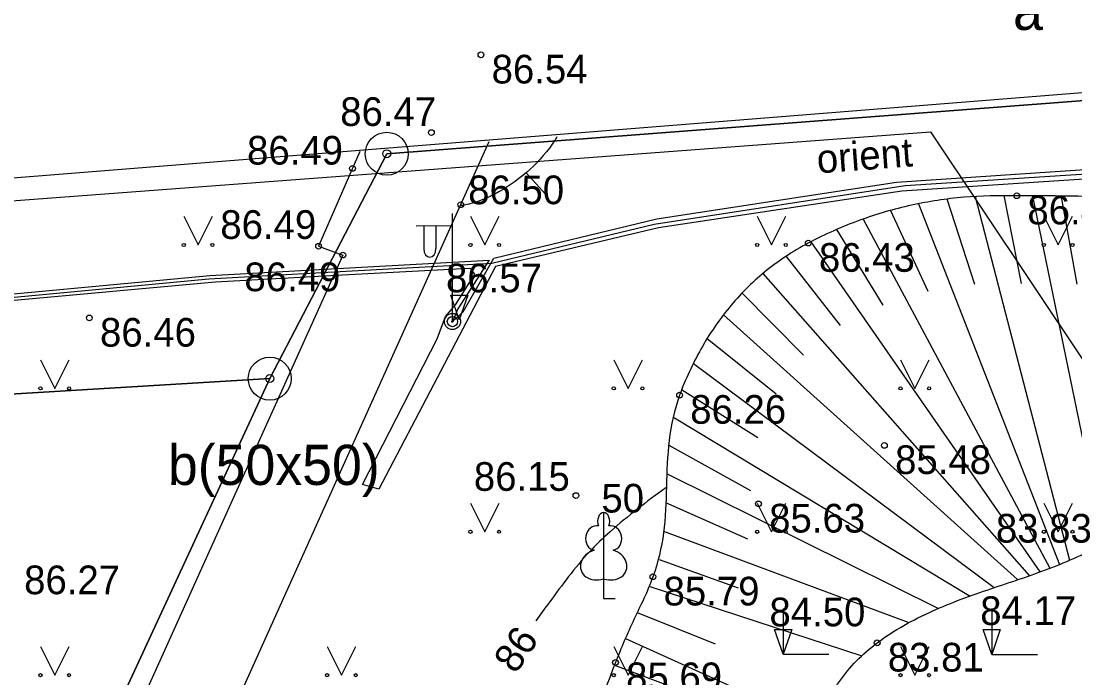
# Model space of a CAD drawing. Extents: x 576692 to 577659, y 273254 to 273799.
# Drawn here: x 576769.41 to 576787.79, y 273714.95 to 273726.4 of the extents above; entities that cross this region are included whole.
import ezdxf

# ---------------------------------------------------------------- set-up
doc = ezdxf.new("R2010")
doc.units = 0
for name, color, linetype in [('APGR_SARK_####_####_#', 7, 'Continuous'), ('APGS_VADP_NEDR_TKST_#', 7, 'Continuous'), ('BUVE_EKAS_RAKS_TKST_#', 7, 'Continuous'), ('CELI_CAPM_####_####_#', 7, 'Continuous'), ('CELI_CMAL_####_####_#', 7, 'Continuous'), ('GAZE_ELEM_####_####_#', 7, 'Continuous'), ('GEOD_ELEM_####_TKST_#', 7, 'Continuous'), ('GEOD_SITP_####_TKST_#', 7, 'Continuous'), ('HIDT_REZV_####_TKST_#', 7, 'Continuous'), ('LKAN_ELEM_PAST_TKST_#', 7, 'Continuous'), ('RELJ_ELEM_####_####_#', 7, 'Continuous'), ('RELJ_HORZ_PAMT_####_#', 7, 'Continuous'), ('ROBZ_PROJ_####_TKST_#', 7, 'Continuous'), ('SAKT_ELEM_####_####_#', 7, 'Continuous'), ('SILT_VADP_UDEN_####_#', 7, 'Continuous'), ('TERT_DIAM_####_TKST_#', 7, 'Continuous'), ('TERT_KONT_####_####_#', 7, 'Continuous'), ('TERT_KRND_####_####_#', 7, 'Continuous')]:
    doc.layers.add(name, color=color, linetype=linetype)

msp = doc.modelspace()

# ---------------------------------------------------------------- linework, layer by layer
at = {"layer": 'BUVE_EKAS_RAKS_TKST_#'}
for centre, radius in [((576775.79, 273724.08999999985), 0.375), ((576775.79, 273724.08999999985), 0.07022819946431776), ((576773.75, 273720.1699999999), 0.375), ((576773.75, 273720.1699999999), 0.07022819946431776)]:
    msp.add_circle(centre, radius, dxfattribs=at)
at = {"layer": 'CELI_CAPM_####_####_#'}
for points in [[(576814.067, 273727.1280000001), (576813.4948510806, 273727.1952509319), (576767.297, 273723.51)], [(576773.8687429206, 273658.7411590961), (576773.8540000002, 273658.784), (576773.5032038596, 273659.80336544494), (576770.9840000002, 273666.60500000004), (576766.299, 273679.0570000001), (576764.543, 273683.538), (576764.2590000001, 273684.554), (576764.25, 273685.51300000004), (576764.288, 273686.523), (576764.4280000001, 273692.6330000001), (576764.527, 273693.163), (576767.396, 273701.827), (576768.01, 273703.1880000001), (576772.621, 273713.3020000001), (576777.5785673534, 273724.3053540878)], [(576775.3219443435, 273724.13078786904), (576774.6010000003, 273722.477), (576775.024, 273722.324), (576771.3240000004, 273714.12700000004), (576766.6460000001, 273703.83), (576766.0300000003, 273702.46), (576765.4720000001, 273700.8400000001), (576763.5180000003, 273694.624), (576763.1170000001, 273693.591), (576762.914, 273692.61999999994), (576762.8050000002, 273686.629), (576762.7710000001, 273685.624), (576762.7370000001, 273684.906), (576763.015, 273683.516), (576764.654, 273679.032), (576769.5280000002, 273666.179), (576772.0413222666, 273659.53191444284), (576772.2860000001, 273658.824), (576772.4374020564, 273658.38595563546)]]:
    msp.add_lwpolyline(points, dxfattribs=at)
at = {"layer": 'GAZE_ELEM_####_####_#'}
for p, q in [((576785.5565900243, 273723.30209743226), (576786.0390558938, 273721.81375534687)), ((576786.0548033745, 273723.3428948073), (576787.6966676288, 273717.0021893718)), ((576786.5544587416, 273723.3599757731), (576786.8525279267, 273721.82981253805)), ((576787.054347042, 273723.3508003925), (576788.297, 273717.30100000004)), ((576787.5541786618, 273723.3378253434), (576787.8243091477, 273721.81567248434)), ((576784.5778018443, 273723.1012649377), (576785.2279410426, 273721.6925791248)), ((576785.063742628, 273723.21865414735), (576787.5259569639, 273716.92999289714)), ((576784.1006719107, 273722.9521402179), (576787.3566989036, 273716.8638103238)), ((576783.6357010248, 273722.7685737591), (576784.4421659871, 273721.45144560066)), ((576783.1842196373, 273722.5539968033), (576787.182073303, 273716.8011691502)), ((576782.7537131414, 273722.3002366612), (576783.6993301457, 273721.0943956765)), ((576782.3512166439, 273722.0038858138), (576786.9961215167, 273716.736582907)), ((576781.9845824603, 273721.66446127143), (576783.0588652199, 273720.57921173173)), ((576781.663833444, 273721.28124200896), (576786.7908332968, 273716.666581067)), ((576781.3792524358, 273720.87034282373), (576782.5826996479, 273719.9068617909)), ((576781.137088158, 273720.4331348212), (576786.3838540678, 273716.52663336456)), ((576780.932238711, 273719.9772187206), (576782.2640797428, 273719.1438735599)), ((576780.7806345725, 273719.50111005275), (576785.9655099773, 273716.374450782)), ((576780.7107077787, 273719.0069130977), (576782.1324801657, 273718.2210594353)), ((576780.6805330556, 273718.5078244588), (576785.4114322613, 273716.159208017)), ((576780.650084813, 273718.00875257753), (576782.0796484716, 273717.3763229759)), ((576780.6186664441, 273717.5097407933), (576784.8958314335, 273715.91787707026)), ((576780.5383951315, 273717.0171972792), (576781.9215203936, 273716.52205497)), ((576780.3602633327, 273716.55060803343), (576784.0728795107, 273715.3368932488)), ((576780.1573204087, 273716.0936481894), (576781.5201900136, 273715.5483371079)), ((576779.9516770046, 273715.63789581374), (576783.2942060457, 273714.1318882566)), ((576779.7621711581, 273715.17530563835), (576781.1342131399, 273714.6586884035))]:
    msp.add_line(p, q, dxfattribs=at)
msp.add_spline([(576791.0530000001, 273723.247), (576786.777, 273723.358), (576785.8527175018, 273723.33064808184), (576784.9409329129, 273723.1920448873), (576784.0384318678, 273722.9299192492), (576783.5896581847, 273722.7487007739), (576783.142, 273722.532), (576782.381835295, 273722.0285348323), (576781.7610155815, 273721.4063978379), (576781.2694380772, 273720.68481192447), (576781.0689580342, 273720.2927327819), (576780.897, 273719.883), (576780.7159471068, 273719.09329281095), (576780.6670515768, 273718.2835661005), (576780.6168802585, 273717.4815563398), (576780.432, 273716.7150000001), (576780.1017190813, 273715.96979493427), (576779.933468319, 273715.59748229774), (576779.779, 273715.22), (576779.0191775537, 273713.1367813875), (576778.296, 273711.0410000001), (576777.8889378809, 273709.5316500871), (576777.5850049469, 273707.9929637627), (576777.2590695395, 273706.4562955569), (576777.048747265, 273705.6985165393), (576776.7860000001, 273704.95300000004), (576776.1873258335, 273703.7593746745), (576775.4333359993, 273702.6608257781), (576774.5881781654, 273701.6201139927), (576773.716, 273700.60000000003), (576773.3903484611, 273700.2725710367), (576773.0369458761, 273699.9738644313), (576772.692320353, 273699.66622561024), (576772.393, 273699.31200000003), (576771.842, 273698.0680000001), (576770.97, 273694.555), (576770.947750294, 273693.63911019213), (576771.0251561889, 273692.7231695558), (576771.3579805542, 273690.89081734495), (576771.7265646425, 273689.0573064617), (576771.8809469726, 273687.68102978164), (576771.8890000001, 273687.222), (576771.7899274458, 273685.9077798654), (576771.5933620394, 273684.593185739), (576771.4046156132, 273683.2784987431), (576771.329, 273681.96400000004), (576771.3494465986, 273681.1384935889), (576771.4142330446, 273680.31213542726), (576771.818, 273678.6930000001), (576772.4863656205, 273677.15812756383), (576773.1733883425, 273675.66949094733), (576774.529, 273672.707), (576776.378, 273668.434), (576777.1746243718, 273665.7671192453), (576777.1239554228, 273663.3110112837), (576777.1459199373, 273662.691989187), (576777.1659773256, 273662.1924016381), (576777.2029756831, 273661.6938238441), (576777.2676524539, 273661.21924180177), (576777.357993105, 273660.70620895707), (576777.369658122, 273660.6399648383), (576777.4350000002, 273660.343), (576777.4772979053, 273660.1516886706), (576777.5863762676, 273659.6637319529), (576777.6969748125, 273659.17611760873)], degree=3, dxfattribs=at)
at = {"layer": 'GEOD_ELEM_####_TKST_#'}
msp.add_spline([(576780.6544720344, 273718.2677224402), (576779.6864133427, 273717.5011137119), (576779.3224041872, 273717.146305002), (576778.6267055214, 273716.27117154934), (576778.3889687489, 273715.94879769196)], degree=3, dxfattribs=at)
at = {"layer": 'GEOD_SITP_####_TKST_#'}
msp.add_line((576778.5558460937, 273723.3841095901), (576778.2205444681, 273723.7550176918), dxfattribs=at)
msp.add_spline([(576778.7579188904, 273724.3855548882), (576778.7209577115, 273724.3265009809), (576778.2871948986, 273723.81774970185), (576777.7463346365, 273723.426373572), (576777.1410000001, 273723.194), (576777.139008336, 273723.19363079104), (576777.0750641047, 273723.18496060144)], degree=3, dxfattribs=at)
at = {"layer": 'LKAN_ELEM_PAST_TKST_#'}
for p, q in [((576772.25, 273723), (576772.5, 273722.5)), ((576772.5, 273722.5), (576772.75, 273723)), ((576777.25, 273723), (576777.5, 273722.5)), ((576777.5, 273722.5), (576777.75, 273723)), ((576782.25, 273723), (576782.5, 273722.5)), ((576782.5, 273722.5), (576782.75, 273723)), ((576787.25, 273723), (576787.5, 273722.5)), ((576787.5, 273722.5), (576787.75, 273723)), ((576769.75, 273720.5), (576770, 273720)), ((576770, 273720), (576770.25, 273720.5)), ((576779.75, 273720.5), (576780, 273720)), ((576780, 273720), (576780.25, 273720.5)), ((576784.75, 273720.5), (576785, 273720)), ((576785, 273720), (576785.25, 273720.5)), ((576777.25, 273718), (576777.5, 273717.5)), ((576777.5, 273717.5), (576777.75, 273718)), ((576782.25, 273718), (576782.5, 273717.5)), ((576782.5, 273717.5), (576782.75, 273718)), ((576787.25, 273718), (576787.5, 273717.5)), ((576787.5, 273717.5), (576787.75, 273718)), ((576779.573, 273716.6819923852), (576779.573, 273716.335)), ((576779.573, 273716.335), (576779.773, 273716.335)), ((576782.703, 273716.163), (576782.703, 273715.363)), ((576786.341, 273716.162), (576786.341, 273715.362)), ((576769.75, 273715.5), (576770, 273715)), ((576770, 273715), (576770.25, 273715.5)), ((576774.75, 273715.5), (576775, 273715)), ((576775, 273715), (576775.25, 273715.5)), ((576779.75, 273715.5), (576780, 273715)), ((576780, 273715), (576780.25, 273715.5)), ((576782.703, 273715.363), (576783.503, 273715.363)), ((576784.75, 273715.5), (576785, 273715)), ((576785, 273715), (576785.25, 273715.5)), ((576786.341, 273715.362), (576787.1410000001, 273715.362))]:
    msp.add_line(p, q, dxfattribs=at)
for points in [[(576779.573, 273717.8349988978), (576779.573, 273716.6819923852)], [(576779.6625584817, 273717.6026060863), (576779.6615632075, 273717.60351841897)]]:
    msp.add_lwpolyline(points, dxfattribs=at)
for centre, radius in [((576772.2497200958, 273722.49954969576), 0.02800000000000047), ((576772.7497200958, 273722.49954969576), 0.02630589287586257), ((576777.2497200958, 273722.49954969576), 0.02800000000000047), ((576777.7497200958, 273722.49954969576), 0.02630589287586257), ((576782.2497200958, 273722.49954969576), 0.02800000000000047), ((576782.7497200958, 273722.49954969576), 0.02630589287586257), ((576787.2497200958, 273722.49954969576), 0.02800000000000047), ((576787.7497200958, 273722.49954969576), 0.02630589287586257), ((576769.7497200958, 273719.99954969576), 0.02800000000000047), ((576770.2497200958, 273719.99954969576), 0.02630589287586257), ((576779.7497200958, 273719.99954969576), 0.02800000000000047), ((576780.2497200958, 273719.99954969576), 0.02630589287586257), ((576784.7497200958, 273719.99954969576), 0.02800000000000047), ((576785.2497200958, 273719.99954969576), 0.02630589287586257), ((576777.2497200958, 273717.49954969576), 0.02800000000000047), ((576777.7497200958, 273717.49954969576), 0.02630589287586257), ((576782.2497200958, 273717.49954969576), 0.02800000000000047), ((576782.7497200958, 273717.49954969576), 0.02630589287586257), ((576787.2497200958, 273717.49954969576), 0.02800000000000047), ((576787.7497200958, 273717.49954969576), 0.02630589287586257), ((576769.7497200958, 273714.99954969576), 0.02800000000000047), ((576770.2497200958, 273714.99954969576), 0.02630589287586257), ((576774.7497200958, 273714.99954969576), 0.02800000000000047), ((576775.2497200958, 273714.99954969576), 0.02630589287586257), ((576779.7497200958, 273714.99954969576), 0.02800000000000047), ((576780.2497200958, 273714.99954969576), 0.02630589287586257), ((576784.7497200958, 273714.99954969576), 0.02800000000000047), ((576785.2497200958, 273714.99954969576), 0.02630589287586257)]:
    msp.add_circle(centre, radius, dxfattribs=at)
for centre, major_axis, ratio, start_param, end_param in [((576779.5734004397, 273717.68506843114), (-2.411082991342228e-17, -0.1499315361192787), 0.7071067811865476, 3.1453697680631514, 5.287484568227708), ((576779.5725995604, 273717.68506843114), (4.2472147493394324e-17, -0.1499315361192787), 0.7071067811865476, 0.9957007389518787, 3.137815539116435), ((576779.4447092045, 273717.3902030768), (-0.03873231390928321, -0.21240300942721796), 0.8613228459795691, 3.141592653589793, 6.283185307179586), ((576779.7012907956, 273717.3902030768), (0.038732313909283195, -0.21240300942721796), 0.8613228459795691, 0, 3.141592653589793), ((576779.4834415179, 273716.92791417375), (0.306817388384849, 0.0951133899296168), 0.8144450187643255, 1.5707963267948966, 4.752014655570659), ((576779.6625584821, 273716.92791417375), (-0.30681738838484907, 0.09511338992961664), 0.8144450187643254, 1.5311706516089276, 4.71238898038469)]:
    msp.add_ellipse(centre, major_axis=major_axis, ratio=ratio, start_param=start_param, end_param=end_param, dxfattribs=at)
at = {"layer": 'RELJ_ELEM_####_####_#'}
for points in [[(576776.9052936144, 273721.62668320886), (576777.2052936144, 273721.62668320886), (576777.0552936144, 273721.19367051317)], [(576782.5530000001, 273715.7960126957), (576782.853, 273715.7960126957), (576782.703, 273715.363)], [(576786.191, 273715.7950126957), (576786.491, 273715.7950126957), (576786.341, 273715.362)]]:
    msp.add_lwpolyline(points, close=True, dxfattribs=at)
for centre in [(576777.4330000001, 273725.815), (576776.569, 273724.459), (576775.193, 273723.835), (576786.777, 273723.358), (576777.081, 273723.201), (576774.601, 273722.477), (576783.142, 273722.532), (576775.024, 273722.324), (576770.603, 273721.227), (576780.897, 273719.883), (576784.47, 273719.006), (576779.089, 273718.131), (576782.274, 273717.986), (576780.432, 273716.7150000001), (576784.343, 273715.563), (576779.779, 273715.22)]:
    msp.add_circle(centre, 0.05, dxfattribs=at)
at = {"layer": 'ROBZ_PROJ_####_TKST_#'}
msp.add_lwpolyline([(576748.5650000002, 273710.596), (576751.697584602, 273720.5686089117), (576753.7586807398, 273722.10925466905), (576785.2711455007, 273724.4732914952), (576789.731914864, 273717.8009632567), (576811.8701390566, 273679.9432333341), (576815.4058984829, 273673.0673228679), (576827.1530127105, 273659.37599552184), (576840.1235161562, 273659.0527103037), (576850.8569717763, 273660.3237131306), (576860.1869848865, 273660.3237131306)], dxfattribs=at)
at = {"layer": 'SAKT_ELEM_####_####_#'}
msp.add_spline([(576781.201778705, 273661.3179740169), (576780.9735977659, 273662.2095019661), (576780.3157386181, 273665.6453778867), (576779.8386330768, 273667.79882816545), (576779.5949180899, 273668.35404731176), (576779.0785771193, 273669.2598081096), (576778.1623089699, 273671.0932634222), (576777.8914524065, 273672.7798065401), (576777.4879999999, 273674.06500000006), (576776.9595076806, 273675.0371957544), (576775.870603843, 273676.8970881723), (576775.3702966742, 273677.87365437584), (576775.2574823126, 273678.36439116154), (576775.1327938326, 273679.73928360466), (576775.0302765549, 273681.11428734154), (576774.961491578, 273682.4899951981), (576774.9380000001, 273683.8670000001), (576774.869918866, 273687.0974522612), (576774.8145541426, 273687.68898710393), (576774.9838904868, 273690.2711232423), (576775.0178767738, 273691.3390741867), (576775.0589161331, 273691.87269420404), (576775.0874206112, 273692.13939000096), (576775.122, 273692.406), (576775.896448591, 273694.8084288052), (576777.024, 273697.098), (576779.2996482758, 273701.9590973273), (576781.5750000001, 273706.819), (576782.904, 273709.89), (576783.0536657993, 273710.3830890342), (576783.1214328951, 273710.89419206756), (576783.1155450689, 273711.9502898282), (576783.0948847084, 273713.01799267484), (576783.268, 273714.057), (576783.6851338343, 273714.8886942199), (576783.9832987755, 273715.2484730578), (576784.343, 273715.563), (576785.3049435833, 273716.1160461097), (576786.325172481, 273716.50584422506), (576787.3428151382, 273716.8587202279), (576787.8316442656, 273717.06078927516), (576788.297, 273717.30100000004), (576788.7012500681, 273717.6478174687), (576789.0744585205, 273718.0777227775), (576789.4691877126, 273718.44426669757), (576789.9380000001, 273718.6010000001), (576790.4257358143, 273718.7700872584)], degree=3, dxfattribs=at)
at = {"layer": 'SILT_VADP_UDEN_####_#'}
for points in [[(576829.9486015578, 273731.79388035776), (576819.2999999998, 273727.41799999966), (576775.79, 273724.08999999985), (576773.75, 273720.1699999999), (576743.0300000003, 273718.3200000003), (576735.1399999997, 273689.5999999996), (576722.8098398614, 273698.7081099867)], [(576776.1024533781, 273646.3417081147), (576764.9800000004, 273676.1799999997), (576762.2400000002, 273683.6699999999), (576762.4800000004, 273692.94999999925), (576765.79, 273703), (576773.75, 273720.1699999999), (576775.79, 273724.08999999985), (576819.2999999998, 273727.41799999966), (576829.9486015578, 273731.79388035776)]]:
    msp.add_lwpolyline(points, dxfattribs=at)
msp.add_lwpolyline([(576735.1399999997, 273689.5999999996), (576743.0300000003, 273718.3200000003), (576773.75, 273720.1699999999), (576765.79, 273703), (576762.4800000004, 273692.94999999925), (576762.2400000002, 273683.6699999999), (576764.9800000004, 273676.1799999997)], close=True, dxfattribs=at)
at = {"layer": 'TERT_DIAM_####_TKST_#'}
for p, q in [((576776.936, 273721.16500000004), (576776.936, 273723.04754483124)), ((576776.936, 273722.8315448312), (576776.301, 273722.8265448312)), ((576776.436, 273722.82754483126), (576776.436, 273722.4355448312)), ((576776.6460000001, 273722.82954483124), (576776.6460000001, 273722.4355448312))]:
    msp.add_line(p, q, dxfattribs=at)
msp.add_circle((576776.936, 273721.16500000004), 0.09000000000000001, dxfattribs=at)
msp.add_ellipse((576776.5410000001, 273722.4355448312), major_axis=(9.238021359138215e-18, 0.1508683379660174), ratio=0.6959710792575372, start_param=1.5707963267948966, end_param=4.71238898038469, dxfattribs=at)
at = {"layer": 'TERT_KONT_####_####_#'}
for radius in [0.14062499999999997, 0.012640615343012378]:
    msp.add_circle((576776.936, 273721.16500000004), radius, dxfattribs=at)
at = {"layer": 'TERT_KRND_####_####_#'}
for points in [[(576811.6568515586, 273721.23412110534), (576810.6950000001, 273721.386), (576807.394, 273721.73600000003), (576805.341, 273721.9465), (576803.2880000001, 273722.157), (576800.805, 273722.509), (576799.7855, 273722.655), (576798.7660000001, 273722.80100000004), (576794.5915, 273723.3435), (576790.7830000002, 273723.838), (576790.4169999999, 273723.88599999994), (576787.6255000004, 273723.70949999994), (576784.8339999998, 273723.53299999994), (576780.4539999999, 273722.85899999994), (576777.6220000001, 273722.17899999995), (576774.5539999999, 273722.0080000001), (576772.6880000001, 273721.902), (576769.1684999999, 273721.5740000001), (576763.0590000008, 273721.00499999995), (576760.8250000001, 273720.80350000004), (576758.5909999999, 273720.60199999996), (576752.5800000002, 273720.02000000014)], [(576757.1889999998, 273720.51), (576761.9189999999, 273720.963), (576763.779, 273721.13550000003), (576768.718, 273721.5945000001), (576772.7020000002, 273721.965), (576775.1405, 273722.10049999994), (576777.5789999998, 273722.236), (576777.0269692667, 273721.3886639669), (576776.936, 273721.16500000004), (576777.1203031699, 273721.33490001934), (576777.6590605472, 273722.26689364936), (576780.502, 273722.95300000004), (576782.5900000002, 273723.27449999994), (576784.6780000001, 273723.596), (576787.5340000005, 273723.787), (576790.39, 273723.978), (576790.7840000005, 273723.92699999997), (576794.032, 273723.503), (576797.674, 273723.028), (576800.702, 273722.587), (576801.9770000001, 273722.43100000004), (576803.252, 273722.275), (576807.4195000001, 273721.813), (576810.7666987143, 273721.44192811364)], [(576790.782, 273723.74500000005), (576790.3369999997, 273723.802), (576784.7760000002, 273723.43999999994), (576780.5270000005, 273722.7969999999), (576777.6889999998, 273722.126), (576775.6499999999, 273718.2429999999), (576775.3670000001, 273718.3239999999), (576776.6679999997, 273720.86400000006), (576776.8148467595, 273721.25000957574), (576776.9875000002, 273721.4575), (576777.3269999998, 273721.99), (576777.2559999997, 273722.081), (576777.2279999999, 273722.09099999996), (576775.0159999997, 273721.9715000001), (576772.8040000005, 273721.852), (576769.2299999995, 273721.527), (576763.8124999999, 273721.03500000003), (576761.9739999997, 273720.86799999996), (576757.198000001, 273720.403), (576752.4220000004, 273719.938), (576747.7160000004, 273719.4749999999), (576742.517, 273719.17400000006), (576741.664, 273719.365), (576738.1429999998, 273718.822)]]:
    msp.add_lwpolyline(points, dxfattribs=at)

# ---------------------------------------------------------------- texts
at = {"layer": 'APGR_SARK_####_####_#'}
msp.add_text(' 50', height=0.5, dxfattribs=at).set_placement((576779.348, 273717.835))
at = {"layer": 'APGS_VADP_NEDR_TKST_#'}
msp.add_text('orient', height=0.5, rotation=4.290241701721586, dxfattribs=at).set_placement((576783.3078365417, 273723.74656355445))
at = {"layer": 'CELI_CMAL_####_####_#'}
for s, p in [('a', (576786.7130346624, 273726.24814203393)), ('b(50x50)', (576771.9733552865, 273718.3156467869))]:
    msp.add_text(s, height=0.7, dxfattribs=at).set_placement(p)
at = {"layer": 'HIDT_REZV_####_TKST_#'}
for s, p in [(' 86.54', (576777.4330000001, 273725.315)), (' 86.47', (576774.7928275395, 273724.5743240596)), (' 86.49', (576773.1679371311, 273723.9009362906)), (' 86.50', (576777.0244339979, 273723.2103426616)), (' 86.44', (576786.777, 273722.858)), (' 86.49', (576772.7013449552, 273722.6053035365)), (' 86.43', (576783.142, 273722.032)), (' 86.49', (576773.1218314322, 273721.6937642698)), (' 86.57', (576776.6377944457, 273721.67445334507)), (' 86.46', (576770.603, 273720.727)), (' 86.26', (576780.897, 273719.383)), (' 85.48', (576784.47, 273718.506)), (' 86.15', (576777.1235235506, 273718.2133808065)), (' 85.63', (576782.274, 273717.486)), (' 83.83', (576786.2281920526, 273717.3107313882)), (' 86.27', (576769.28, 273716.411)), (' 85.79', (576780.432, 273716.2150000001)), (' 84.50', (576782.2784312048, 273715.85156996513)), (' 84.17', (576785.955028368, 273715.87373957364)), (' 83.81', (576784.343, 273715.063)), (' 85.69', (576779.779, 273714.72))]:
    msp.add_text(s, height=0.5, dxfattribs=at).set_placement(p)
at = {"layer": 'RELJ_HORZ_PAMT_####_#'}
msp.add_text('86', height=0.5, rotation=56.06675840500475, dxfattribs=at).set_placement((576778.0399445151, 273715.0052145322))

doc.saveas('drawing.dxf')
